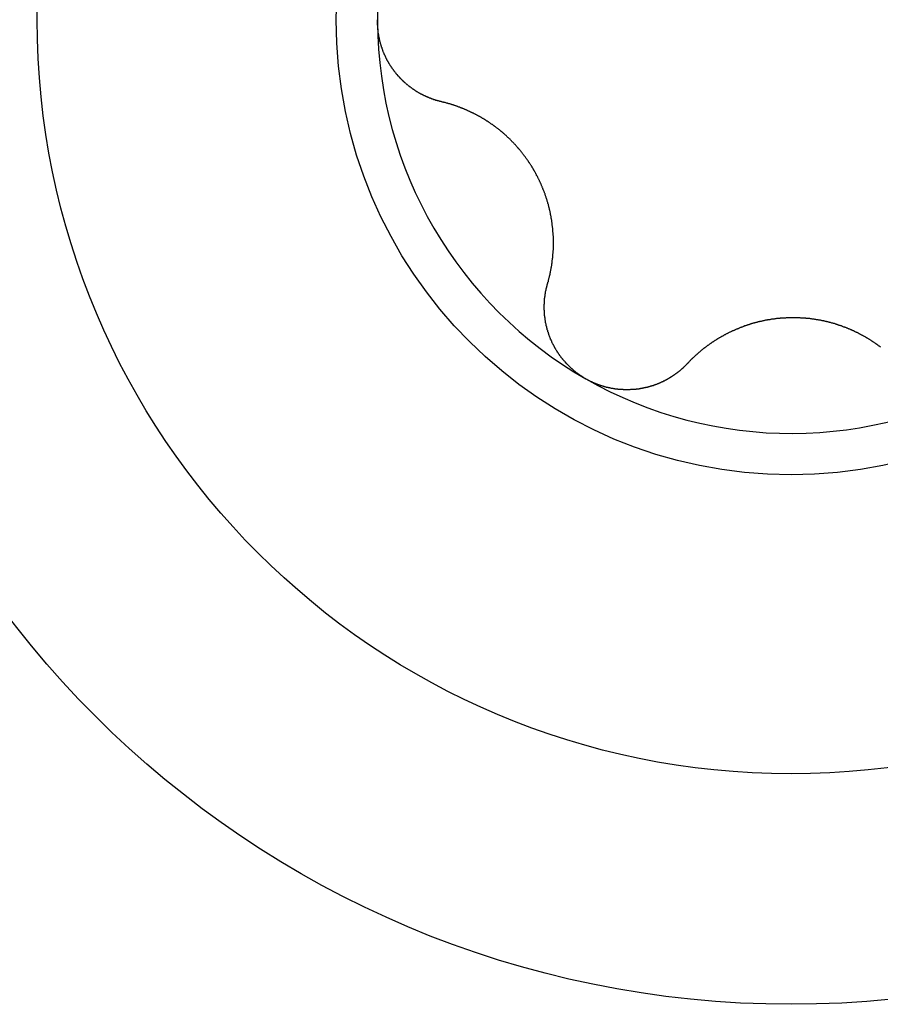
# Model space of a CAD drawing. Extents: x 1107 to 4046, y 937 to 3355.
# Tile 854 of 861: x 3320.42 to 3324.53, y 2549.01 to 2553.71. Entities that reach past the tile are written whole.
import ezdxf

# ---------------------------------------------------------------- set-up
doc = ezdxf.new("R2010")
doc.units = 0
doc.layers.add('KF_VIDA_L___C_LEFT', color=7, linetype='CONTINUOUS')

# ---------------------------------------------------------------- blocks, each defined once
blk = doc.blocks.new('KF_VIDA_L___C_LEFT')
at = {"layer": 'KF_VIDA_L___C_LEFT'}
for points in [[(432.825, 864.491, 0), (432.825, 864.493, 0), (432.825, 864.495, 0), (432.825, 864.497, 0), (432.825, 864.5, 0)], [(433.131, 864.108, 0), (433.129, 864.109, 0), (433.127, 864.109, 0), (433.125, 864.11, 0), (433.123, 864.11, 0), (433.121, 864.111, 0), (433.119, 864.111, 0), (433.117, 864.112, 0), (433.115, 864.112, 0), (433.113, 864.113, 0), (433.111, 864.113, 0), (433.11, 864.114, 0), (433.108, 864.114, 0), (433.106, 864.115, 0), (433.104, 864.115, 0), (433.102, 864.116, 0), (433.1, 864.117, 0), (433.098, 864.117, 0), (433.096, 864.118, 0), (433.094, 864.118, 0), (433.092, 864.119, 0), (433.091, 864.12, 0), (433.089, 864.12, 0), (433.087, 864.121, 0), (433.085, 864.122, 0), (433.083, 864.122, 0), (433.081, 864.123, 0), (433.079, 864.124, 0), (433.078, 864.125, 0), (433.076, 864.125, 0), (433.074, 864.126, 0), (433.072, 864.127, 0), (433.07, 864.128, 0), (433.068, 864.128, 0), (433.066, 864.129, 0), (433.065, 864.13, 0), (433.063, 864.131, 0), (433.061, 864.131, 0), (433.059, 864.132, 0), (433.057, 864.133, 0), (433.056, 864.134, 0), (433.054, 864.135, 0), (433.052, 864.136, 0), (433.05, 864.136, 0), (433.048, 864.137, 0), (433.047, 864.138, 0), (433.045, 864.139, 0), (433.043, 864.14, 0), (433.041, 864.141, 0), (433.039, 864.142, 0), (433.038, 864.143, 0), (433.036, 864.144, 0), (433.034, 864.144, 0), (433.032, 864.145, 0), (433.031, 864.146, 0), (433.029, 864.147, 0), (433.027, 864.148, 0), (433.025, 864.149, 0), (433.024, 864.15, 0), (433.022, 864.151, 0), (433.02, 864.152, 0), (433.019, 864.153, 0), (433.017, 864.154, 0), (433.015, 864.155, 0), (433.013, 864.156, 0), (433.012, 864.157, 0), (433.01, 864.158, 0), (433.008, 864.159, 0), (433.007, 864.16, 0), (433.005, 864.162, 0), (433.003, 864.163, 0), (433.002, 864.164, 0), (433, 864.165, 0), (432.998, 864.166, 0), (432.997, 864.167, 0), (432.995, 864.168, 0), (432.994, 864.169, 0), (432.992, 864.17, 0), (432.99, 864.172, 0), (432.989, 864.173, 0), (432.987, 864.174, 0), (432.986, 864.175, 0), (432.984, 864.176, 0), (432.982, 864.177, 0), (432.981, 864.179, 0), (432.979, 864.18, 0), (432.978, 864.181, 0), (432.976, 864.182, 0), (432.975, 864.183, 0), (432.973, 864.185, 0), (432.972, 864.186, 0), (432.97, 864.187, 0), (432.968, 864.188, 0), (432.967, 864.19, 0), (432.965, 864.191, 0), (432.964, 864.192, 0), (432.962, 864.194, 0), (432.961, 864.195, 0), (432.959, 864.196, 0), (432.958, 864.198, 0), (432.956, 864.199, 0), (432.955, 864.2, 0), (432.953, 864.202, 0), (432.952, 864.203, 0), (432.95, 864.204, 0), (432.949, 864.206, 0), (432.947, 864.207, 0), (432.946, 864.209, 0), (432.945, 864.21, 0), (432.943, 864.211, 0), (432.942, 864.213, 0), (432.94, 864.214, 0), (432.939, 864.216, 0), (432.937, 864.217, 0), (432.936, 864.219, 0), (432.934, 864.22, 0), (432.933, 864.222, 0), (432.932, 864.223, 0), (432.93, 864.225, 0), (432.929, 864.226, 0), (432.927, 864.228, 0), (432.926, 864.229, 0), (432.925, 864.231, 0), (432.923, 864.232, 0), (432.922, 864.234, 0), (432.92, 864.236, 0), (432.919, 864.237, 0), (432.918, 864.239, 0), (432.916, 864.24, 0), (432.915, 864.242, 0), (432.914, 864.244, 0), (432.912, 864.245, 0), (432.911, 864.247, 0), (432.91, 864.249, 0), (432.909, 864.25, 0), (432.907, 864.252, 0), (432.906, 864.254, 0), (432.905, 864.255, 0), (432.903, 864.257, 0), (432.902, 864.259, 0), (432.901, 864.26, 0), (432.9, 864.262, 0), (432.898, 864.264, 0), (432.897, 864.266, 0), (432.896, 864.267, 0), (432.895, 864.269, 0), (432.894, 864.271, 0), (432.892, 864.273, 0), (432.891, 864.274, 0), (432.89, 864.276, 0), (432.889, 864.278, 0), (432.888, 864.28, 0), (432.886, 864.281, 0), (432.885, 864.283, 0), (432.884, 864.285, 0), (432.883, 864.287, 0), (432.882, 864.289, 0), (432.881, 864.29, 0), (432.88, 864.292, 0), (432.879, 864.294, 0), (432.878, 864.296, 0), (432.877, 864.298, 0), (432.875, 864.3, 0), (432.874, 864.302, 0), (432.873, 864.304, 0), (432.872, 864.305, 0), (432.871, 864.307, 0), (432.87, 864.309, 0), (432.869, 864.311, 0), (432.868, 864.313, 0), (432.867, 864.315, 0), (432.866, 864.317, 0), (432.865, 864.319, 0), (432.865, 864.321, 0), (432.864, 864.323, 0), (432.863, 864.325, 0), (432.862, 864.327, 0), (432.861, 864.329, 0), (432.86, 864.33, 0), (432.859, 864.332, 0), (432.858, 864.334, 0), (432.857, 864.336, 0), (432.857, 864.338, 0), (432.856, 864.34, 0), (432.855, 864.342, 0), (432.854, 864.344, 0), (432.853, 864.346, 0), (432.852, 864.348, 0), (432.852, 864.35, 0), (432.851, 864.352, 0), (432.85, 864.354, 0), (432.849, 864.357, 0), (432.849, 864.359, 0), (432.848, 864.361, 0), (432.847, 864.363, 0), (432.847, 864.365, 0), (432.846, 864.367, 0), (432.845, 864.369, 0), (432.844, 864.371, 0), (432.844, 864.373, 0), (432.843, 864.375, 0), (432.843, 864.377, 0), (432.842, 864.379, 0), (432.841, 864.381, 0), (432.841, 864.383, 0), (432.84, 864.385, 0), (432.84, 864.387, 0), (432.839, 864.39, 0), (432.838, 864.392, 0), (432.838, 864.394, 0), (432.837, 864.396, 0), (432.837, 864.398, 0), (432.836, 864.4, 0), (432.836, 864.402, 0), (432.835, 864.404, 0), (432.835, 864.406, 0), (432.834, 864.408, 0), (432.834, 864.411, 0), (432.833, 864.413, 0), (432.833, 864.415, 0), (432.833, 864.417, 0), (432.832, 864.419, 0), (432.832, 864.421, 0), (432.831, 864.423, 0), (432.831, 864.425, 0), (432.831, 864.427, 0), (432.83, 864.43, 0), (432.83, 864.432, 0), (432.83, 864.434, 0), (432.829, 864.436, 0), (432.829, 864.438, 0), (432.829, 864.44, 0), (432.828, 864.442, 0), (432.828, 864.444, 0), (432.828, 864.447, 0), (432.828, 864.449, 0), (432.827, 864.451, 0), (432.827, 864.453, 0), (432.827, 864.455, 0), (432.827, 864.457, 0), (432.826, 864.459, 0), (432.826, 864.461, 0), (432.826, 864.464, 0), (432.826, 864.466, 0), (432.826, 864.468, 0), (432.826, 864.47, 0), (432.826, 864.472, 0), (432.825, 864.474, 0), (432.825, 864.476, 0), (432.825, 864.478, 0), (432.825, 864.481, 0), (432.825, 864.483, 0), (432.825, 864.485, 0), (432.825, 864.487, 0), (432.825, 864.489, 0), (432.825, 864.491, 0)], [(433.637, 863.24, 0), (433.638, 863.242, 0), (433.639, 863.244, 0), (433.639, 863.247, 0), (433.64, 863.249, 0), (433.641, 863.251, 0), (433.641, 863.254, 0), (433.642, 863.256, 0), (433.642, 863.258, 0), (433.643, 863.261, 0), (433.644, 863.263, 0), (433.644, 863.265, 0), (433.645, 863.268, 0), (433.645, 863.27, 0), (433.646, 863.272, 0), (433.647, 863.275, 0), (433.647, 863.277, 0), (433.648, 863.279, 0), (433.648, 863.282, 0), (433.649, 863.284, 0), (433.649, 863.286, 0), (433.65, 863.289, 0), (433.65, 863.291, 0), (433.651, 863.293, 0), (433.651, 863.296, 0), (433.652, 863.298, 0), (433.652, 863.3, 0), (433.653, 863.303, 0), (433.653, 863.305, 0), (433.653, 863.308, 0), (433.654, 863.31, 0), (433.654, 863.312, 0), (433.655, 863.315, 0), (433.655, 863.317, 0), (433.656, 863.319, 0), (433.656, 863.322, 0), (433.656, 863.324, 0), (433.657, 863.326, 0), (433.657, 863.329, 0), (433.657, 863.331, 0), (433.658, 863.333, 0), (433.658, 863.336, 0), (433.659, 863.338, 0), (433.659, 863.341, 0), (433.659, 863.343, 0), (433.659, 863.345, 0), (433.66, 863.348, 0), (433.66, 863.35, 0), (433.66, 863.352, 0), (433.661, 863.355, 0), (433.661, 863.357, 0), (433.661, 863.359, 0), (433.661, 863.362, 0), (433.662, 863.364, 0), (433.662, 863.366, 0), (433.662, 863.369, 0), (433.662, 863.371, 0), (433.663, 863.373, 0), (433.663, 863.376, 0), (433.663, 863.378, 0), (433.663, 863.38, 0), (433.663, 863.383, 0), (433.664, 863.385, 0), (433.664, 863.388, 0), (433.664, 863.39, 0), (433.664, 863.392, 0), (433.664, 863.395, 0), (433.664, 863.397, 0), (433.664, 863.399, 0), (433.665, 863.402, 0), (433.665, 863.404, 0), (433.665, 863.406, 0), (433.665, 863.409, 0), (433.665, 863.411, 0), (433.665, 863.413, 0), (433.665, 863.416, 0), (433.665, 863.418, 0), (433.665, 863.421, 0), (433.665, 863.423, 0), (433.665, 863.425, 0), (433.665, 863.428, 0), (433.665, 863.43, 0), (433.665, 863.433, 0), (433.665, 863.435, 0), (433.665, 863.438, 0), (433.665, 863.44, 0), (433.665, 863.442, 0), (433.665, 863.445, 0), (433.665, 863.447, 0), (433.665, 863.45, 0), (433.665, 863.452, 0), (433.665, 863.455, 0), (433.665, 863.457, 0), (433.665, 863.46, 0), (433.665, 863.462, 0), (433.665, 863.465, 0), (433.665, 863.467, 0), (433.664, 863.47, 0), (433.664, 863.472, 0), (433.664, 863.475, 0), (433.664, 863.477, 0), (433.664, 863.48, 0), (433.664, 863.482, 0), (433.663, 863.485, 0), (433.663, 863.487, 0), (433.663, 863.49, 0), (433.663, 863.492, 0), (433.663, 863.495, 0), (433.662, 863.497, 0), (433.662, 863.5, 0), (433.662, 863.503, 0), (433.662, 863.505, 0), (433.661, 863.508, 0), (433.661, 863.51, 0), (433.661, 863.513, 0), (433.661, 863.515, 0), (433.66, 863.518, 0), (433.66, 863.52, 0), (433.66, 863.523, 0), (433.659, 863.525, 0), (433.659, 863.528, 0), (433.659, 863.531, 0), (433.658, 863.533, 0), (433.658, 863.536, 0), (433.658, 863.538, 0), (433.657, 863.541, 0), (433.657, 863.543, 0), (433.656, 863.546, 0), (433.656, 863.549, 0), (433.655, 863.551, 0), (433.655, 863.554, 0), (433.655, 863.556, 0), (433.654, 863.559, 0), (433.654, 863.561, 0), (433.653, 863.564, 0), (433.653, 863.567, 0), (433.652, 863.569, 0), (433.652, 863.572, 0), (433.651, 863.574, 0), (433.651, 863.577, 0), (433.65, 863.579, 0), (433.649, 863.582, 0), (433.649, 863.585, 0), (433.648, 863.587, 0), (433.648, 863.59, 0), (433.647, 863.592, 0), (433.647, 863.595, 0), (433.646, 863.597, 0), (433.645, 863.6, 0), (433.645, 863.603, 0), (433.644, 863.605, 0), (433.643, 863.608, 0), (433.643, 863.61, 0), (433.642, 863.613, 0), (433.641, 863.615, 0), (433.641, 863.618, 0), (433.64, 863.621, 0), (433.639, 863.623, 0), (433.638, 863.626, 0), (433.638, 863.628, 0), (433.637, 863.631, 0), (433.636, 863.633, 0), (433.635, 863.636, 0), (433.635, 863.638, 0), (433.634, 863.641, 0), (433.633, 863.643, 0), (433.632, 863.646, 0), (433.631, 863.648, 0), (433.631, 863.651, 0), (433.63, 863.653, 0), (433.629, 863.656, 0), (433.628, 863.659, 0), (433.627, 863.661, 0), (433.626, 863.664, 0), (433.625, 863.666, 0), (433.625, 863.669, 0), (433.624, 863.671, 0), (433.623, 863.673, 0), (433.622, 863.676, 0), (433.621, 863.678, 0), (433.62, 863.681, 0), (433.619, 863.683, 0), (433.618, 863.686, 0), (433.617, 863.688, 0), (433.616, 863.691, 0), (433.615, 863.693, 0), (433.614, 863.696, 0), (433.613, 863.698, 0), (433.612, 863.701, 0), (433.611, 863.703, 0), (433.61, 863.705, 0), (433.609, 863.708, 0), (433.608, 863.71, 0), (433.607, 863.713, 0), (433.606, 863.715, 0), (433.605, 863.718, 0), (433.604, 863.72, 0), (433.603, 863.722, 0), (433.602, 863.725, 0), (433.6, 863.727, 0), (433.599, 863.729, 0), (433.598, 863.732, 0), (433.597, 863.734, 0), (433.596, 863.737, 0), (433.595, 863.739, 0), (433.594, 863.741, 0), (433.593, 863.744, 0), (433.591, 863.746, 0), (433.59, 863.748, 0), (433.589, 863.751, 0), (433.588, 863.753, 0), (433.587, 863.755, 0), (433.585, 863.757, 0), (433.584, 863.76, 0), (433.583, 863.762, 0), (433.582, 863.764, 0), (433.581, 863.766, 0), (433.579, 863.769, 0), (433.578, 863.771, 0), (433.577, 863.773, 0), (433.576, 863.775, 0), (433.574, 863.778, 0), (433.573, 863.78, 0), (433.572, 863.782, 0), (433.571, 863.784, 0), (433.569, 863.786, 0), (433.568, 863.789, 0), (433.567, 863.791, 0), (433.565, 863.793, 0), (433.564, 863.795, 0), (433.563, 863.797, 0), (433.561, 863.8, 0), (433.56, 863.802, 0), (433.559, 863.804, 0), (433.557, 863.806, 0), (433.556, 863.808, 0), (433.554, 863.81, 0), (433.553, 863.813, 0), (433.552, 863.815, 0), (433.55, 863.817, 0), (433.549, 863.819, 0), (433.547, 863.821, 0), (433.546, 863.823, 0), (433.544, 863.826, 0), (433.543, 863.828, 0), (433.541, 863.83, 0), (433.54, 863.832, 0), (433.538, 863.834, 0), (433.537, 863.836, 0), (433.535, 863.838, 0), (433.534, 863.84, 0), (433.532, 863.843, 0), (433.531, 863.845, 0), (433.529, 863.847, 0), (433.527, 863.849, 0), (433.526, 863.851, 0), (433.524, 863.853, 0), (433.523, 863.855, 0), (433.521, 863.857, 0), (433.519, 863.859, 0), (433.518, 863.862, 0), (433.516, 863.864, 0), (433.515, 863.866, 0), (433.513, 863.868, 0), (433.511, 863.87, 0), (433.51, 863.872, 0), (433.508, 863.874, 0), (433.506, 863.876, 0), (433.505, 863.878, 0), (433.503, 863.88, 0), (433.501, 863.882, 0), (433.499, 863.884, 0), (433.498, 863.886, 0), (433.496, 863.888, 0), (433.494, 863.89, 0), (433.492, 863.892, 0), (433.491, 863.894, 0), (433.489, 863.896, 0), (433.487, 863.898, 0), (433.485, 863.9, 0), (433.484, 863.902, 0), (433.482, 863.904, 0), (433.48, 863.906, 0), (433.478, 863.908, 0), (433.476, 863.91, 0), (433.475, 863.912, 0), (433.473, 863.914, 0), (433.471, 863.915, 0), (433.469, 863.917, 0), (433.467, 863.919, 0), (433.465, 863.921, 0), (433.463, 863.923, 0), (433.462, 863.925, 0), (433.46, 863.927, 0), (433.458, 863.929, 0), (433.456, 863.931, 0), (433.454, 863.932, 0), (433.452, 863.934, 0), (433.45, 863.936, 0), (433.448, 863.938, 0), (433.446, 863.94, 0), (433.444, 863.941, 0), (433.442, 863.943, 0), (433.441, 863.945, 0), (433.439, 863.947, 0), (433.437, 863.949, 0), (433.435, 863.95, 0), (433.433, 863.952, 0), (433.431, 863.954, 0), (433.429, 863.956, 0), (433.427, 863.957, 0), (433.425, 863.959, 0), (433.423, 863.961, 0), (433.421, 863.962, 0), (433.419, 863.964, 0), (433.417, 863.966, 0), (433.415, 863.967, 0), (433.413, 863.969, 0), (433.411, 863.971, 0), (433.409, 863.972, 0), (433.407, 863.974, 0), (433.405, 863.976, 0), (433.403, 863.977, 0), (433.401, 863.979, 0), (433.398, 863.98, 0), (433.396, 863.982, 0), (433.394, 863.984, 0), (433.392, 863.985, 0), (433.39, 863.987, 0), (433.388, 863.988, 0), (433.386, 863.99, 0), (433.384, 863.991, 0), (433.382, 863.993, 0), (433.38, 863.994, 0), (433.378, 863.996, 0), (433.376, 863.997, 0), (433.374, 863.999, 0), (433.372, 864, 0), (433.369, 864.002, 0), (433.367, 864.003, 0), (433.365, 864.005, 0), (433.363, 864.006, 0), (433.361, 864.008, 0), (433.359, 864.009, 0), (433.357, 864.01, 0), (433.355, 864.012, 0), (433.353, 864.013, 0), (433.351, 864.015, 0), (433.348, 864.016, 0), (433.346, 864.017, 0), (433.344, 864.019, 0), (433.342, 864.02, 0), (433.34, 864.021, 0), (433.338, 864.023, 0), (433.336, 864.024, 0), (433.334, 864.025, 0), (433.331, 864.026, 0), (433.329, 864.028, 0), (433.327, 864.029, 0), (433.325, 864.03, 0), (433.323, 864.032, 0), (433.321, 864.033, 0), (433.319, 864.034, 0), (433.317, 864.035, 0), (433.315, 864.036, 0), (433.312, 864.038, 0), (433.31, 864.039, 0), (433.308, 864.04, 0), (433.306, 864.041, 0), (433.304, 864.042, 0), (433.302, 864.043, 0), (433.3, 864.045, 0), (433.298, 864.046, 0), (433.295, 864.047, 0), (433.293, 864.048, 0), (433.291, 864.049, 0), (433.289, 864.05, 0), (433.287, 864.051, 0), (433.285, 864.052, 0), (433.283, 864.053, 0), (433.281, 864.054, 0), (433.279, 864.055, 0), (433.277, 864.056, 0), (433.274, 864.057, 0), (433.272, 864.058, 0), (433.27, 864.059, 0), (433.268, 864.06, 0), (433.266, 864.061, 0), (433.264, 864.062, 0), (433.262, 864.063, 0), (433.26, 864.064, 0), (433.257, 864.065, 0), (433.255, 864.066, 0), (433.253, 864.067, 0), (433.251, 864.068, 0), (433.249, 864.069, 0), (433.247, 864.07, 0), (433.244, 864.071, 0), (433.242, 864.072, 0), (433.24, 864.073, 0), (433.238, 864.074, 0), (433.236, 864.075, 0), (433.233, 864.076, 0), (433.231, 864.076, 0), (433.229, 864.077, 0), (433.227, 864.078, 0), (433.225, 864.079, 0), (433.222, 864.08, 0), (433.22, 864.081, 0), (433.218, 864.082, 0), (433.216, 864.082, 0), (433.213, 864.083, 0), (433.211, 864.084, 0), (433.209, 864.085, 0), (433.207, 864.086, 0), (433.204, 864.087, 0), (433.202, 864.087, 0), (433.2, 864.088, 0), (433.198, 864.089, 0), (433.195, 864.09, 0), (433.193, 864.09, 0), (433.191, 864.091, 0), (433.189, 864.092, 0), (433.186, 864.093, 0), (433.184, 864.093, 0), (433.182, 864.094, 0), (433.179, 864.095, 0), (433.177, 864.096, 0), (433.175, 864.096, 0), (433.173, 864.097, 0), (433.17, 864.098, 0), (433.168, 864.098, 0), (433.166, 864.099, 0), (433.163, 864.1, 0), (433.161, 864.1, 0), (433.159, 864.101, 0), (433.156, 864.102, 0), (433.154, 864.102, 0), (433.152, 864.103, 0), (433.149, 864.104, 0), (433.147, 864.104, 0), (433.145, 864.105, 0), (433.142, 864.105, 0), (433.14, 864.106, 0), (433.138, 864.106, 0), (433.135, 864.107, 0), (433.133, 864.108, 0), (433.131, 864.108, 0)], [(433.82, 862.785, 0), (433.818, 862.786, 0), (433.817, 862.787, 0), (433.815, 862.788, 0), (433.813, 862.789, 0), (433.811, 862.791, 0), (433.809, 862.792, 0), (433.807, 862.793, 0), (433.806, 862.794, 0), (433.804, 862.795, 0), (433.802, 862.796, 0), (433.8, 862.797, 0), (433.799, 862.799, 0), (433.797, 862.8, 0), (433.795, 862.801, 0), (433.793, 862.802, 0), (433.791, 862.803, 0), (433.79, 862.805, 0), (433.788, 862.806, 0), (433.786, 862.807, 0), (433.785, 862.808, 0), (433.783, 862.81, 0), (433.781, 862.811, 0), (433.779, 862.812, 0), (433.778, 862.813, 0), (433.776, 862.815, 0), (433.774, 862.816, 0), (433.773, 862.817, 0), (433.771, 862.819, 0), (433.769, 862.82, 0), (433.768, 862.821, 0), (433.766, 862.823, 0), (433.764, 862.824, 0), (433.763, 862.826, 0), (433.761, 862.827, 0), (433.759, 862.828, 0), (433.758, 862.83, 0), (433.756, 862.831, 0), (433.754, 862.833, 0), (433.753, 862.834, 0), (433.751, 862.835, 0), (433.75, 862.837, 0), (433.748, 862.838, 0), (433.746, 862.84, 0), (433.745, 862.841, 0), (433.743, 862.843, 0), (433.742, 862.844, 0), (433.74, 862.846, 0), (433.739, 862.847, 0), (433.737, 862.849, 0), (433.736, 862.85, 0), (433.734, 862.852, 0), (433.732, 862.853, 0), (433.731, 862.855, 0), (433.729, 862.857, 0), (433.728, 862.858, 0), (433.727, 862.86, 0), (433.725, 862.861, 0), (433.724, 862.863, 0), (433.722, 862.865, 0), (433.721, 862.866, 0), (433.719, 862.868, 0), (433.718, 862.869, 0), (433.716, 862.871, 0), (433.715, 862.873, 0), (433.714, 862.874, 0), (433.712, 862.876, 0), (433.711, 862.878, 0), (433.709, 862.879, 0), (433.708, 862.881, 0), (433.707, 862.883, 0), (433.705, 862.884, 0), (433.704, 862.886, 0), (433.703, 862.888, 0), (433.701, 862.889, 0), (433.7, 862.891, 0), (433.699, 862.893, 0), (433.698, 862.895, 0), (433.696, 862.896, 0), (433.695, 862.898, 0), (433.694, 862.9, 0), (433.693, 862.902, 0), (433.691, 862.903, 0), (433.69, 862.905, 0), (433.689, 862.907, 0), (433.688, 862.909, 0), (433.686, 862.911, 0), (433.685, 862.912, 0), (433.684, 862.914, 0), (433.683, 862.916, 0), (433.682, 862.918, 0), (433.681, 862.92, 0), (433.68, 862.921, 0), (433.678, 862.923, 0), (433.677, 862.925, 0), (433.676, 862.927, 0), (433.675, 862.929, 0), (433.674, 862.931, 0), (433.673, 862.933, 0), (433.672, 862.934, 0), (433.671, 862.936, 0), (433.67, 862.938, 0), (433.669, 862.94, 0), (433.668, 862.942, 0), (433.667, 862.944, 0), (433.666, 862.946, 0), (433.665, 862.948, 0), (433.664, 862.949, 0), (433.663, 862.951, 0), (433.662, 862.953, 0), (433.661, 862.955, 0), (433.66, 862.957, 0), (433.659, 862.959, 0), (433.658, 862.961, 0), (433.658, 862.963, 0), (433.657, 862.965, 0), (433.656, 862.967, 0), (433.655, 862.969, 0), (433.654, 862.971, 0), (433.653, 862.973, 0), (433.652, 862.974, 0), (433.652, 862.976, 0), (433.651, 862.978, 0), (433.65, 862.98, 0), (433.649, 862.982, 0), (433.648, 862.984, 0), (433.648, 862.986, 0), (433.647, 862.988, 0), (433.646, 862.99, 0), (433.645, 862.992, 0), (433.645, 862.994, 0), (433.644, 862.996, 0), (433.643, 862.998, 0), (433.643, 863, 0), (433.642, 863.002, 0), (433.641, 863.004, 0), (433.641, 863.006, 0), (433.64, 863.008, 0), (433.639, 863.01, 0), (433.639, 863.012, 0), (433.638, 863.014, 0), (433.638, 863.016, 0), (433.637, 863.018, 0), (433.636, 863.02, 0), (433.636, 863.022, 0), (433.635, 863.024, 0), (433.635, 863.026, 0), (433.634, 863.028, 0), (433.634, 863.03, 0), (433.633, 863.032, 0), (433.633, 863.034, 0), (433.632, 863.035, 0), (433.632, 863.037, 0), (433.631, 863.039, 0), (433.631, 863.041, 0), (433.63, 863.043, 0), (433.63, 863.045, 0), (433.63, 863.047, 0), (433.629, 863.049, 0), (433.629, 863.051, 0), (433.628, 863.053, 0), (433.628, 863.055, 0), (433.628, 863.057, 0), (433.627, 863.059, 0), (433.627, 863.061, 0), (433.627, 863.063, 0), (433.626, 863.065, 0), (433.626, 863.067, 0), (433.626, 863.069, 0), (433.625, 863.071, 0), (433.625, 863.073, 0), (433.625, 863.075, 0), (433.625, 863.077, 0), (433.624, 863.079, 0), (433.624, 863.081, 0), (433.624, 863.083, 0), (433.624, 863.084, 0), (433.623, 863.086, 0), (433.623, 863.088, 0), (433.623, 863.09, 0), (433.623, 863.092, 0), (433.623, 863.094, 0), (433.622, 863.096, 0), (433.622, 863.098, 0), (433.622, 863.1, 0), (433.622, 863.102, 0), (433.622, 863.104, 0), (433.622, 863.106, 0), (433.622, 863.108, 0), (433.622, 863.11, 0), (433.622, 863.112, 0), (433.621, 863.114, 0), (433.621, 863.116, 0), (433.621, 863.118, 0), (433.621, 863.12, 0), (433.621, 863.122, 0), (433.621, 863.124, 0), (433.621, 863.126, 0), (433.621, 863.128, 0), (433.621, 863.13, 0), (433.621, 863.132, 0), (433.621, 863.134, 0), (433.621, 863.136, 0), (433.621, 863.138, 0), (433.621, 863.14, 0), (433.621, 863.142, 0), (433.622, 863.144, 0), (433.622, 863.146, 0), (433.622, 863.148, 0), (433.622, 863.15, 0), (433.622, 863.152, 0), (433.622, 863.154, 0), (433.622, 863.156, 0), (433.622, 863.158, 0), (433.623, 863.16, 0), (433.623, 863.162, 0), (433.623, 863.164, 0), (433.623, 863.166, 0), (433.623, 863.168, 0), (433.623, 863.17, 0), (433.624, 863.172, 0), (433.624, 863.174, 0), (433.624, 863.176, 0), (433.624, 863.178, 0), (433.625, 863.179, 0), (433.625, 863.181, 0), (433.625, 863.183, 0), (433.625, 863.185, 0), (433.626, 863.187, 0), (433.626, 863.189, 0), (433.626, 863.191, 0), (433.627, 863.193, 0), (433.627, 863.195, 0), (433.627, 863.197, 0), (433.628, 863.199, 0), (433.628, 863.201, 0), (433.628, 863.203, 0), (433.629, 863.205, 0), (433.629, 863.207, 0), (433.63, 863.209, 0), (433.63, 863.211, 0), (433.63, 863.213, 0), (433.631, 863.215, 0), (433.631, 863.217, 0), (433.632, 863.219, 0), (433.632, 863.221, 0), (433.633, 863.222, 0), (433.633, 863.224, 0), (433.634, 863.226, 0), (433.634, 863.228, 0), (433.635, 863.23, 0), (433.635, 863.232, 0), (433.636, 863.234, 0), (433.636, 863.236, 0), (433.637, 863.238, 0), (433.637, 863.24, 0)], [(435.228, 862.936, 0), (435.226, 862.938, 0), (435.224, 862.939, 0), (435.222, 862.941, 0), (435.22, 862.942, 0), (435.218, 862.943, 0), (435.217, 862.945, 0), (435.215, 862.946, 0), (435.213, 862.948, 0), (435.211, 862.949, 0), (435.209, 862.95, 0), (435.207, 862.952, 0), (435.205, 862.953, 0), (435.203, 862.954, 0), (435.201, 862.956, 0), (435.199, 862.957, 0), (435.197, 862.958, 0), (435.195, 862.96, 0), (435.193, 862.961, 0), (435.191, 862.962, 0), (435.189, 862.964, 0), (435.188, 862.965, 0), (435.186, 862.966, 0), (435.184, 862.967, 0), (435.182, 862.969, 0), (435.18, 862.97, 0), (435.178, 862.971, 0), (435.176, 862.973, 0), (435.174, 862.974, 0), (435.171, 862.975, 0), (435.169, 862.976, 0), (435.167, 862.978, 0), (435.165, 862.979, 0), (435.163, 862.98, 0), (435.161, 862.981, 0), (435.159, 862.982, 0), (435.157, 862.984, 0), (435.155, 862.985, 0), (435.153, 862.986, 0), (435.151, 862.987, 0), (435.148, 862.989, 0), (435.146, 862.99, 0), (435.144, 862.991, 0), (435.142, 862.992, 0), (435.14, 862.993, 0), (435.138, 862.994, 0), (435.135, 862.996, 0), (435.133, 862.997, 0), (435.131, 862.998, 0), (435.129, 862.999, 0), (435.127, 863, 0), (435.124, 863.001, 0), (435.122, 863.003, 0), (435.12, 863.004, 0), (435.118, 863.005, 0), (435.115, 863.006, 0), (435.113, 863.007, 0), (435.111, 863.008, 0), (435.109, 863.009, 0), (435.106, 863.01, 0), (435.104, 863.011, 0), (435.102, 863.012, 0), (435.099, 863.014, 0), (435.097, 863.015, 0), (435.095, 863.016, 0), (435.092, 863.017, 0), (435.09, 863.018, 0), (435.088, 863.019, 0), (435.085, 863.02, 0), (435.083, 863.021, 0), (435.081, 863.022, 0), (435.078, 863.023, 0), (435.076, 863.024, 0), (435.074, 863.025, 0), (435.071, 863.026, 0), (435.069, 863.027, 0), (435.066, 863.028, 0), (435.064, 863.029, 0), (435.062, 863.03, 0), (435.059, 863.031, 0), (435.057, 863.032, 0), (435.054, 863.033, 0), (435.052, 863.033, 0), (435.049, 863.034, 0), (435.047, 863.035, 0), (435.045, 863.036, 0), (435.042, 863.037, 0), (435.04, 863.038, 0), (435.037, 863.039, 0), (435.035, 863.04, 0), (435.032, 863.041, 0), (435.03, 863.041, 0), (435.027, 863.042, 0), (435.025, 863.043, 0), (435.022, 863.044, 0), (435.02, 863.045, 0), (435.017, 863.045, 0), (435.015, 863.046, 0), (435.012, 863.047, 0), (435.01, 863.048, 0), (435.007, 863.049, 0), (435.005, 863.049, 0), (435.002, 863.05, 0), (435, 863.051, 0), (434.997, 863.051, 0), (434.994, 863.052, 0), (434.992, 863.053, 0), (434.989, 863.054, 0), (434.987, 863.054, 0), (434.984, 863.055, 0), (434.982, 863.056, 0), (434.979, 863.056, 0), (434.976, 863.057, 0), (434.974, 863.058, 0), (434.971, 863.058, 0), (434.969, 863.059, 0), (434.966, 863.059, 0), (434.964, 863.06, 0), (434.961, 863.061, 0), (434.958, 863.061, 0), (434.956, 863.062, 0), (434.953, 863.062, 0), (434.951, 863.063, 0), (434.948, 863.063, 0), (434.945, 863.064, 0), (434.943, 863.064, 0), (434.94, 863.065, 0), (434.938, 863.065, 0), (434.935, 863.066, 0), (434.932, 863.066, 0), (434.93, 863.067, 0), (434.927, 863.067, 0), (434.925, 863.068, 0), (434.922, 863.068, 0), (434.919, 863.069, 0), (434.917, 863.069, 0), (434.914, 863.069, 0), (434.911, 863.07, 0), (434.909, 863.07, 0), (434.906, 863.07, 0), (434.904, 863.071, 0), (434.901, 863.071, 0), (434.898, 863.072, 0), (434.896, 863.072, 0), (434.893, 863.072, 0), (434.89, 863.073, 0), (434.888, 863.073, 0), (434.885, 863.073, 0), (434.883, 863.073, 0), (434.88, 863.074, 0), (434.877, 863.074, 0), (434.875, 863.074, 0), (434.872, 863.074, 0), (434.87, 863.075, 0), (434.867, 863.075, 0), (434.864, 863.075, 0), (434.862, 863.075, 0), (434.859, 863.076, 0), (434.857, 863.076, 0), (434.854, 863.076, 0), (434.851, 863.076, 0), (434.849, 863.076, 0), (434.846, 863.076, 0), (434.844, 863.077, 0), (434.841, 863.077, 0), (434.838, 863.077, 0), (434.836, 863.077, 0), (434.833, 863.077, 0), (434.831, 863.077, 0), (434.828, 863.077, 0), (434.826, 863.077, 0), (434.823, 863.077, 0), (434.82, 863.077, 0), (434.818, 863.077, 0), (434.815, 863.077, 0), (434.813, 863.077, 0), (434.81, 863.077, 0), (434.808, 863.077, 0), (434.805, 863.077, 0), (434.803, 863.077, 0), (434.8, 863.077, 0), (434.797, 863.077, 0), (434.795, 863.077, 0), (434.792, 863.077, 0), (434.79, 863.077, 0), (434.787, 863.077, 0), (434.785, 863.077, 0), (434.782, 863.077, 0), (434.78, 863.077, 0), (434.777, 863.077, 0), (434.774, 863.076, 0), (434.772, 863.076, 0), (434.769, 863.076, 0), (434.767, 863.076, 0), (434.764, 863.076, 0), (434.761, 863.076, 0), (434.759, 863.075, 0), (434.756, 863.075, 0), (434.754, 863.075, 0), (434.751, 863.075, 0), (434.748, 863.075, 0), (434.746, 863.074, 0), (434.743, 863.074, 0), (434.741, 863.074, 0), (434.738, 863.074, 0), (434.735, 863.073, 0), (434.733, 863.073, 0), (434.73, 863.073, 0), (434.728, 863.072, 0), (434.725, 863.072, 0), (434.722, 863.072, 0), (434.72, 863.071, 0), (434.717, 863.071, 0), (434.714, 863.071, 0), (434.712, 863.07, 0), (434.709, 863.07, 0), (434.707, 863.07, 0), (434.704, 863.069, 0), (434.701, 863.069, 0), (434.699, 863.068, 0), (434.696, 863.068, 0), (434.694, 863.067, 0), (434.691, 863.067, 0), (434.688, 863.067, 0), (434.686, 863.066, 0), (434.683, 863.066, 0), (434.681, 863.065, 0), (434.678, 863.065, 0), (434.675, 863.064, 0), (434.673, 863.064, 0), (434.67, 863.063, 0), (434.668, 863.063, 0), (434.665, 863.062, 0), (434.662, 863.061, 0), (434.66, 863.061, 0), (434.657, 863.06, 0), (434.655, 863.06, 0), (434.652, 863.059, 0), (434.649, 863.059, 0), (434.647, 863.058, 0), (434.644, 863.057, 0), (434.642, 863.057, 0), (434.639, 863.056, 0), (434.636, 863.055, 0), (434.634, 863.055, 0), (434.631, 863.054, 0), (434.629, 863.053, 0), (434.626, 863.053, 0), (434.624, 863.052, 0), (434.621, 863.051, 0), (434.619, 863.051, 0), (434.616, 863.05, 0), (434.613, 863.049, 0), (434.611, 863.048, 0), (434.608, 863.048, 0), (434.606, 863.047, 0), (434.603, 863.046, 0), (434.601, 863.045, 0), (434.598, 863.044, 0), (434.596, 863.044, 0), (434.593, 863.043, 0), (434.591, 863.042, 0), (434.588, 863.041, 0), (434.586, 863.04, 0), (434.583, 863.039, 0), (434.581, 863.039, 0), (434.578, 863.038, 0), (434.576, 863.037, 0), (434.574, 863.036, 0), (434.571, 863.035, 0), (434.569, 863.034, 0), (434.566, 863.033, 0), (434.564, 863.032, 0), (434.561, 863.031, 0), (434.559, 863.03, 0), (434.556, 863.029, 0), (434.554, 863.028, 0), (434.552, 863.027, 0), (434.549, 863.026, 0), (434.547, 863.025, 0), (434.544, 863.024, 0), (434.542, 863.023, 0), (434.54, 863.022, 0), (434.537, 863.021, 0), (434.535, 863.02, 0), (434.533, 863.019, 0), (434.53, 863.018, 0), (434.528, 863.017, 0), (434.526, 863.016, 0), (434.523, 863.015, 0), (434.521, 863.014, 0), (434.519, 863.013, 0), (434.516, 863.012, 0), (434.514, 863.011, 0), (434.512, 863.01, 0), (434.509, 863.009, 0), (434.507, 863.008, 0), (434.505, 863.006, 0), (434.502, 863.005, 0), (434.5, 863.004, 0), (434.498, 863.003, 0), (434.496, 863.002, 0), (434.493, 863.001, 0), (434.491, 863, 0), (434.489, 862.999, 0), (434.487, 862.997, 0), (434.485, 862.996, 0), (434.482, 862.995, 0), (434.48, 862.994, 0), (434.478, 862.993, 0), (434.476, 862.991, 0), (434.474, 862.99, 0), (434.472, 862.989, 0), (434.469, 862.988, 0), (434.467, 862.987, 0), (434.465, 862.985, 0), (434.463, 862.984, 0), (434.461, 862.983, 0), (434.459, 862.982, 0), (434.457, 862.981, 0), (434.455, 862.979, 0), (434.452, 862.978, 0), (434.45, 862.977, 0), (434.448, 862.976, 0), (434.446, 862.974, 0), (434.444, 862.973, 0), (434.442, 862.972, 0), (434.44, 862.97, 0), (434.438, 862.969, 0), (434.436, 862.968, 0), (434.434, 862.967, 0), (434.432, 862.965, 0), (434.43, 862.964, 0), (434.428, 862.963, 0), (434.426, 862.961, 0), (434.424, 862.96, 0), (434.422, 862.959, 0), (434.42, 862.958, 0), (434.419, 862.956, 0), (434.417, 862.955, 0), (434.415, 862.954, 0), (434.413, 862.952, 0), (434.411, 862.951, 0), (434.409, 862.95, 0), (434.407, 862.948, 0), (434.405, 862.947, 0), (434.403, 862.945, 0), (434.401, 862.944, 0), (434.399, 862.943, 0), (434.397, 862.941, 0), (434.396, 862.94, 0), (434.394, 862.938, 0), (434.392, 862.937, 0), (434.39, 862.935, 0), (434.388, 862.934, 0), (434.386, 862.933, 0), (434.384, 862.931, 0), (434.382, 862.93, 0), (434.381, 862.928, 0), (434.379, 862.927, 0), (434.377, 862.925, 0), (434.375, 862.924, 0), (434.373, 862.922, 0), (434.371, 862.921, 0), (434.369, 862.919, 0), (434.368, 862.918, 0), (434.366, 862.916, 0), (434.364, 862.915, 0), (434.362, 862.913, 0), (434.36, 862.912, 0), (434.358, 862.91, 0), (434.357, 862.908, 0), (434.355, 862.907, 0), (434.353, 862.905, 0), (434.351, 862.904, 0), (434.349, 862.902, 0), (434.348, 862.9, 0), (434.346, 862.899, 0), (434.344, 862.897, 0), (434.342, 862.896, 0), (434.341, 862.894, 0), (434.339, 862.892, 0), (434.337, 862.891, 0), (434.335, 862.889, 0), (434.334, 862.887, 0), (434.332, 862.886, 0), (434.33, 862.884, 0), (434.328, 862.882, 0), (434.327, 862.881, 0), (434.325, 862.879, 0), (434.323, 862.877, 0), (434.321, 862.876, 0), (434.32, 862.874, 0), (434.318, 862.872, 0), (434.316, 862.871, 0), (434.315, 862.869, 0), (434.313, 862.867, 0), (434.311, 862.865, 0), (434.31, 862.864, 0), (434.308, 862.862, 0), (434.306, 862.86, 0), (434.305, 862.858, 0)], [(434.305, 862.858, 0), (434.303, 862.857, 0), (434.302, 862.855, 0), (434.301, 862.854, 0), (434.299, 862.853, 0), (434.298, 862.851, 0), (434.296, 862.85, 0), (434.295, 862.848, 0), (434.294, 862.847, 0), (434.292, 862.846, 0), (434.291, 862.844, 0), (434.289, 862.843, 0), (434.288, 862.841, 0), (434.286, 862.84, 0), (434.285, 862.839, 0), (434.284, 862.837, 0), (434.282, 862.836, 0), (434.281, 862.835, 0), (434.279, 862.833, 0), (434.278, 862.832, 0), (434.276, 862.831, 0), (434.275, 862.829, 0), (434.273, 862.828, 0), (434.272, 862.827, 0), (434.27, 862.826, 0), (434.269, 862.824, 0), (434.267, 862.823, 0), (434.265, 862.822, 0), (434.264, 862.821, 0), (434.262, 862.819, 0), (434.261, 862.818, 0), (434.259, 862.817, 0), (434.258, 862.816, 0), (434.256, 862.814, 0), (434.254, 862.813, 0), (434.253, 862.812, 0), (434.251, 862.811, 0), (434.25, 862.81, 0), (434.248, 862.809, 0), (434.246, 862.807, 0), (434.245, 862.806, 0), (434.243, 862.805, 0), (434.242, 862.804, 0), (434.24, 862.803, 0), (434.238, 862.802, 0), (434.237, 862.801, 0), (434.235, 862.799, 0), (434.233, 862.798, 0), (434.232, 862.797, 0), (434.23, 862.796, 0), (434.228, 862.795, 0), (434.227, 862.794, 0), (434.225, 862.793, 0), (434.223, 862.792, 0), (434.222, 862.791, 0), (434.22, 862.79, 0), (434.218, 862.789, 0), (434.216, 862.788, 0), (434.215, 862.787, 0), (434.213, 862.786, 0), (434.211, 862.785, 0), (434.21, 862.784, 0), (434.208, 862.783, 0), (434.206, 862.782, 0), (434.204, 862.781, 0), (434.203, 862.78, 0), (434.201, 862.779, 0), (434.199, 862.778, 0), (434.197, 862.777, 0), (434.196, 862.776, 0), (434.194, 862.775, 0), (434.192, 862.775, 0), (434.19, 862.774, 0), (434.189, 862.773, 0), (434.187, 862.772, 0), (434.185, 862.771, 0), (434.183, 862.77, 0), (434.181, 862.769, 0), (434.18, 862.769, 0), (434.178, 862.768, 0), (434.176, 862.767, 0), (434.174, 862.766, 0), (434.172, 862.765, 0), (434.171, 862.765, 0), (434.169, 862.764, 0), (434.167, 862.763, 0), (434.165, 862.762, 0), (434.163, 862.762, 0), (434.162, 862.761, 0), (434.16, 862.76, 0), (434.158, 862.759, 0), (434.156, 862.759, 0), (434.154, 862.758, 0), (434.152, 862.757, 0), (434.15, 862.757, 0), (434.149, 862.756, 0), (434.147, 862.755, 0), (434.145, 862.755, 0), (434.143, 862.754, 0), (434.141, 862.753, 0), (434.139, 862.753, 0), (434.137, 862.752, 0), (434.135, 862.752, 0), (434.133, 862.751, 0), (434.131, 862.75, 0), (434.129, 862.75, 0), (434.127, 862.749, 0), (434.125, 862.749, 0), (434.123, 862.748, 0), (434.121, 862.748, 0), (434.119, 862.747, 0), (434.117, 862.746, 0), (434.115, 862.746, 0), (434.113, 862.745, 0), (434.111, 862.745, 0), (434.109, 862.744, 0), (434.107, 862.744, 0), (434.105, 862.744, 0), (434.103, 862.743, 0), (434.101, 862.743, 0), (434.099, 862.742, 0), (434.097, 862.742, 0), (434.095, 862.741, 0), (434.093, 862.741, 0), (434.091, 862.741, 0), (434.089, 862.74, 0), (434.087, 862.74, 0), (434.085, 862.739, 0), (434.083, 862.739, 0), (434.081, 862.739, 0), (434.079, 862.738, 0), (434.077, 862.738, 0), (434.075, 862.738, 0), (434.073, 862.737, 0), (434.071, 862.737, 0), (434.068, 862.737, 0), (434.066, 862.736, 0), (434.064, 862.736, 0), (434.062, 862.736, 0), (434.06, 862.736, 0), (434.058, 862.735, 0), (434.056, 862.735, 0), (434.054, 862.735, 0), (434.052, 862.735, 0), (434.05, 862.735, 0), (434.047, 862.734, 0), (434.045, 862.734, 0), (434.043, 862.734, 0), (434.041, 862.734, 0), (434.039, 862.734, 0), (434.037, 862.734, 0), (434.035, 862.734, 0), (434.033, 862.734, 0), (434.03, 862.733, 0), (434.028, 862.733, 0), (434.026, 862.733, 0), (434.024, 862.733, 0), (434.022, 862.733, 0), (434.02, 862.733, 0), (434.018, 862.733, 0), (434.015, 862.733, 0), (434.013, 862.733, 0), (434.011, 862.733, 0), (434.009, 862.733, 0), (434.007, 862.733, 0), (434.005, 862.733, 0), (434.003, 862.733, 0), (434, 862.733, 0), (433.998, 862.734, 0), (433.996, 862.734, 0), (433.994, 862.734, 0), (433.992, 862.734, 0), (433.99, 862.734, 0), (433.988, 862.734, 0), (433.985, 862.734, 0), (433.983, 862.735, 0), (433.981, 862.735, 0), (433.979, 862.735, 0), (433.977, 862.735, 0), (433.975, 862.735, 0), (433.972, 862.736, 0), (433.97, 862.736, 0), (433.968, 862.736, 0), (433.966, 862.736, 0), (433.964, 862.737, 0), (433.962, 862.737, 0), (433.96, 862.737, 0), (433.958, 862.738, 0), (433.955, 862.738, 0), (433.953, 862.738, 0), (433.951, 862.739, 0), (433.949, 862.739, 0), (433.947, 862.739, 0), (433.945, 862.74, 0), (433.943, 862.74, 0), (433.94, 862.741, 0), (433.938, 862.741, 0), (433.936, 862.741, 0), (433.934, 862.742, 0), (433.932, 862.742, 0), (433.93, 862.743, 0), (433.928, 862.743, 0), (433.926, 862.744, 0), (433.924, 862.744, 0), (433.921, 862.745, 0), (433.919, 862.745, 0), (433.917, 862.746, 0), (433.915, 862.746, 0), (433.913, 862.747, 0), (433.911, 862.748, 0), (433.909, 862.748, 0), (433.907, 862.749, 0), (433.905, 862.749, 0), (433.903, 862.75, 0), (433.901, 862.751, 0), (433.899, 862.751, 0), (433.896, 862.752, 0), (433.894, 862.753, 0), (433.892, 862.753, 0), (433.89, 862.754, 0), (433.888, 862.755, 0), (433.886, 862.755, 0), (433.884, 862.756, 0), (433.882, 862.757, 0), (433.88, 862.757, 0), (433.878, 862.758, 0), (433.876, 862.759, 0), (433.874, 862.76, 0), (433.872, 862.76, 0), (433.87, 862.761, 0), (433.868, 862.762, 0), (433.866, 862.763, 0), (433.864, 862.764, 0), (433.862, 862.765, 0), (433.86, 862.765, 0), (433.858, 862.766, 0), (433.856, 862.767, 0), (433.854, 862.768, 0), (433.852, 862.769, 0), (433.85, 862.77, 0), (433.848, 862.771, 0), (433.847, 862.771, 0), (433.845, 862.772, 0), (433.843, 862.773, 0), (433.841, 862.774, 0), (433.839, 862.775, 0), (433.837, 862.776, 0), (433.835, 862.777, 0), (433.833, 862.778, 0), (433.831, 862.779, 0), (433.829, 862.78, 0), (433.828, 862.781, 0), (433.826, 862.782, 0), (433.824, 862.783, 0), (433.822, 862.784, 0), (433.82, 862.785, 0)]]:
    blk.add_polyline3d(points, dxfattribs=at)
for radius in [4.7, 3.6, 2.1725]:
    blk.add_circle((434.8, 864.5), radius, dxfattribs=at)
for start, end in [(120.2572, 180.2572), (180.2572, 240.2572), (240.2572, 300.2572)]:
    blk.add_arc((434.8, 864.5), 1.975, start, end, dxfattribs=at)

msp = doc.modelspace()

# ---------------------------------------------------------------- block references
at = {"layer": 'KF_VIDA_L___C_LEFT'}
msp.add_blockref('KF_VIDA_L___C_LEFT', (2889.3036, 1689.2132), dxfattribs=at)

doc.saveas('drawing.dxf')
